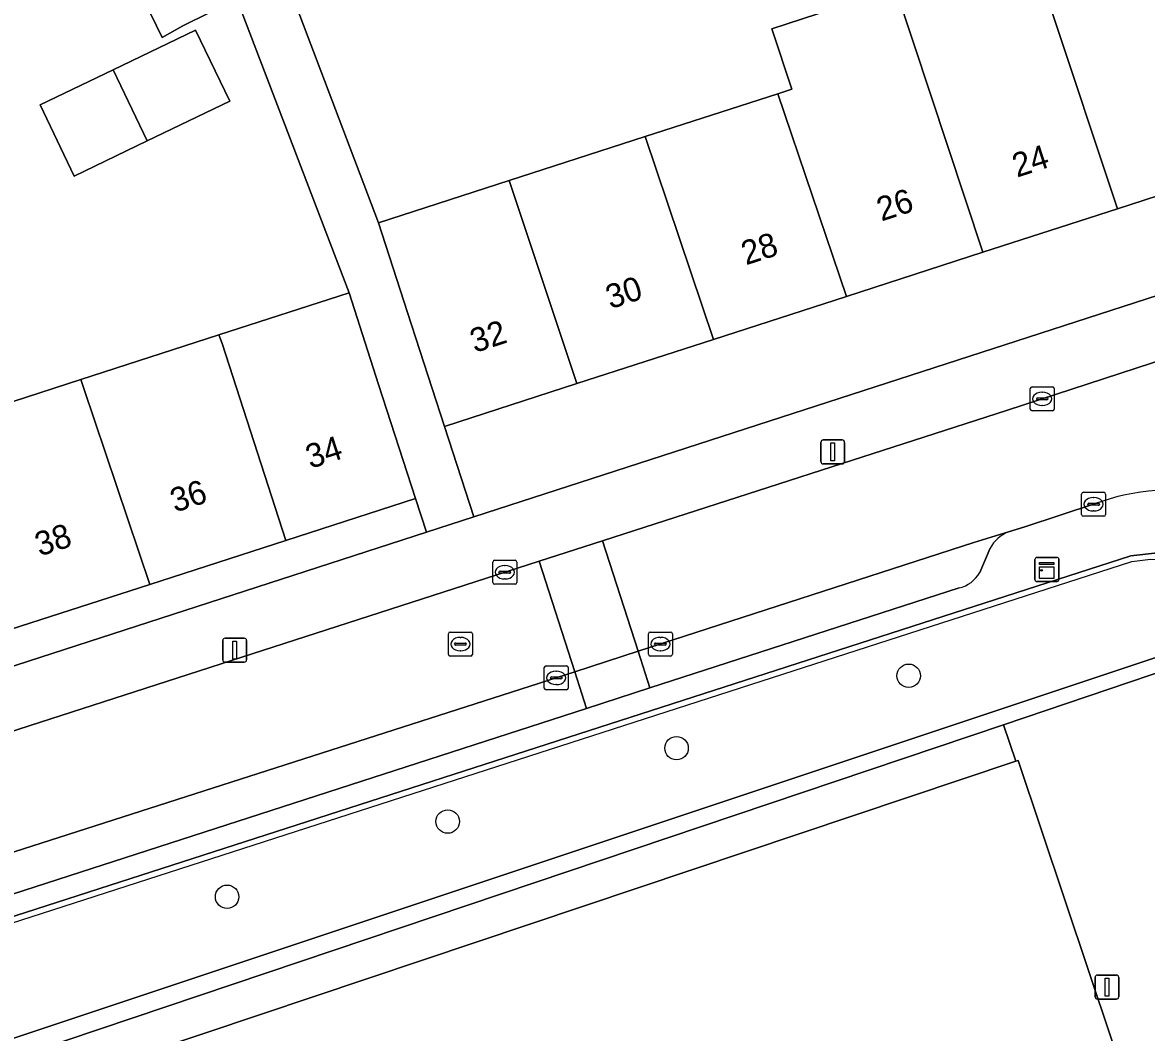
# Model space of a CAD drawing. Extents: x 158086 to 159499, y 382904 to 383981.
# Drawn here: x 159267.26 to 159314.14, y 383250.13 to 383292.26 of the extents above; entities that cross this region are included whole.
import ezdxf

# ---------------------------------------------------------------- set-up
doc = ezdxf.new("R2010")
doc.units = 0
for name, color, linetype in [('IMGEO_Boom', 7, 'Continuous'), ('IMGEO_Erf', 7, 'Continuous'), ('IMGEO_Groenvoorziening', 7, 'Continuous'), ('IMGEO_Haag', 7, 'Continuous'), ('IMGEO_Hek', 7, 'Continuous'), ('IMGEO_Kast', 7, 'Continuous'), ('IMGEO_Kolk', 7, 'Continuous'), ('IMGEO_Lichtmast', 7, 'Continuous'), ('IMGEO_Pand', 7, 'Continuous'), ('IMGEO_Pand_nummerreeks', 7, 'Continuous'), ('IMGEO_Parkeervlak_halfverhard', 7, 'Continuous'), ('IMGEO_Parkeervlak_open', 7, 'Continuous'), ('IMGEO_Rijbaan_lokaal_open', 7, 'Continuous'), ('IMGEO_Rioolput', 7, 'Continuous'), ('IMGEO_Terreindeel_halfverhard', 7, 'Continuous'), ('IMGEO_Voetpad_open', 7, 'Continuous')]:
    doc.layers.add(name, color=color, linetype=linetype)

msp = doc.modelspace()

# ---------------------------------------------------------------- linework, layer by layer
at = {"layer": 'IMGEO_Boom'}
for centre in [(159304.221, 383265.012), (159294.539, 383261.992), (159284.996, 383258.932), (159275.795, 383255.794)]:
    msp.add_circle(centre, 0.489, dxfattribs=at)
at = {"layer": 'IMGEO_Erf'}
for points in [[(159263.992, 383275.519), (159269.692, 383277.364), (159275.446, 383279.225), (159280.881, 383280.984), (159276.195, 383293.248), (159273.948, 383292.113), (159273.088, 383291.637), (159265.984, 383306.235)], [(159278.371, 383293.765), (159282.113, 383283.902), (159287.558, 383285.663), (159293.236, 383287.5), (159298.758, 383289.287), (159299.35, 383289.478), (159298.52, 383291.986), (159303.671, 383293.69)]]:
    msp.add_lwpolyline(points, dxfattribs=at)
for points in [[(159271.039, 383290.282), (159274.484, 383291.936), (159275.909, 383288.97), (159272.465, 383287.315), (159269.42, 383285.852), (159267.995, 383288.819)], [(159329.898, 383285.828), (159330.082, 383290.039), (159324.272, 383288.16), (159318.572, 383286.316), (159312.925, 383284.489), (159307.317, 383282.674), (159301.626, 383280.833), (159296.075, 383279.038), (159290.375, 383277.194), (159284.861, 383275.41), (159286.084, 383271.635)], [(159284.112, 383270.996), (159283.655, 383272.406), (159278.252, 383270.658), (159272.575, 383268.822), (159266.742, 383266.934), (159261.363, 383265.194), (159255.673, 383263.354), (159249.893, 383261.484), (159244.405, 383259.708), (159238.472, 383257.789), (159238.934, 383256.362), (159240.777, 383256.959)]]:
    msp.add_lwpolyline(points, close=True, dxfattribs=at)
at = {"layer": 'IMGEO_Groenvoorziening'}
msp.add_lwpolyline([(159327.075, 383264.915), (159317.772, 383269.588), (159316.769, 383269.919), (159314.6, 383270.14), (159313.481, 383270.019), (159255.652, 383251.355), (159256.477, 383248.651), (159255.437, 383248.302), (159256.152, 383246.381), (159267.197, 383250), (159319.537, 383267.443)], dxfattribs=at)
msp.add_lwpolyline([(159308.172, 383262.959), (159319.588, 383266.829), (159322.621, 383265.984), (159328.179, 383259.977), (159328.916, 383258.395), (159338.16, 383229.441), (159338.68, 383229.51), (159339.35, 383229.765), (159329.984, 383258.795), (159328.691, 383260.326), (159322.843, 383266.52), (159319.537, 383267.443), (159267.197, 383250), (159256.152, 383246.381), (159256.457, 383245.56)], close=True, dxfattribs=at)
at = {"layer": 'IMGEO_Haag'}
msp.add_lwpolyline([(159322.843, 383266.52), (159319.537, 383267.443), (159267.197, 383250), (159256.152, 383246.381), (159256.457, 383245.56), (159308.172, 383262.959), (159319.588, 383266.829), (159322.621, 383265.984), (159328.179, 383259.977), (159328.916, 383258.395), (159338.16, 383229.441), (159338.68, 383229.51), (159339.35, 383229.765), (159329.984, 383258.795), (159328.691, 383260.326)], close=True, dxfattribs=at)
at = {"layer": 'IMGEO_Hek'}
msp.add_lwpolyline([(159249.121, 383248.988), (159255.724, 383251.119), (159313.53, 383269.774), (159314.311, 383269.872), (159315.882, 383269.821), (159316.654, 383269.672), (159317.773, 383269.301), (159322.932, 383266.714)], dxfattribs=at)
at = {"layer": 'IMGEO_Kast'}
for p, q in [((159309.486, 383269.02), (159309.486, 383269.861)), ((159309.486, 383269.861), (159309.486, 383269.02)), ((159309.561, 383269.945), (159310.402, 383269.945)), ((159310.402, 383269.945), (159309.561, 383269.945)), ((159310.486, 383269.87), (159310.486, 383269.029)), ((159310.486, 383269.029), (159310.486, 383269.87)), ((159310.411, 383268.945), (159309.57, 383268.945)), ((159309.57, 383268.945), (159310.411, 383268.945))]:
    msp.add_line(p, q, dxfattribs=at)
for points in [[(159309.681, 383269.735), (159310.281, 383269.735), (159310.281, 383269.65), (159309.681, 383269.65), (159309.681, 383269.735)], [(159309.681, 383269.56), (159310.281, 383269.56), (159310.281, 383269.071), (159309.681, 383269.071), (159309.681, 383269.56)]]:
    msp.add_lwpolyline(points, dxfattribs=at)
msp.add_circle((159309.765, 383269.409), 0.0377, dxfattribs=at)
for centre, start, end in [((159309.564, 383269.867), 92.4484, 184.2845), ((159309.564, 383269.867), 92.4484, 184.2845), ((159310.408, 383269.867), 2.4484, 94.2845), ((159310.408, 383269.867), 2.4484, 94.2845), ((159309.564, 383269.023), 182.4484, 274.2845), ((159309.564, 383269.023), 182.4484, 274.2845), ((159310.408, 383269.023), 272.4484, 4.2845), ((159310.408, 383269.023), 272.4484, 4.2845)]:
    msp.add_arc(centre, 0.0779, start, end, dxfattribs=at)
at = {"layer": 'IMGEO_Kolk'}
for p, q in [((159309.289, 383276.135), (159309.289, 383276.987)), ((159309.364, 383277.061), (159310.216, 383277.061)), ((159310.29, 383276.987), (159310.29, 383276.135)), ((159309.548, 383276.555), (159309.548, 383276.567)), ((159309.986, 383276.518), (159309.588, 383276.518)), ((159309.591, 383276.604), (159309.989, 383276.604)), ((159309.777, 383276.841), (159309.802, 383276.841)), ((159310.032, 383276.567), (159310.032, 383276.555)), ((159310.216, 383276.061), (159309.364, 383276.061)), ((159309.8, 383276.281), (159309.775, 383276.281)), ((159311.432, 383271.739), (159311.432, 383272.591)), ((159311.507, 383272.665), (159312.359, 383272.665)), ((159311.92, 383272.445), (159311.945, 383272.445)), ((159312.433, 383272.591), (159312.433, 383271.739)), ((159311.691, 383272.159), (159311.691, 383272.171)), ((159312.129, 383272.122), (159311.731, 383272.122)), ((159311.734, 383272.208), (159312.132, 383272.208)), ((159311.943, 383271.885), (159311.918, 383271.885)), ((159312.175, 383272.171), (159312.175, 383272.159)), ((159312.359, 383271.665), (159311.507, 383271.665)), ((159286.876, 383268.902), (159286.876, 383269.754)), ((159286.951, 383269.828), (159287.803, 383269.828)), ((159287.364, 383269.608), (159287.389, 383269.608)), ((159287.877, 383269.754), (159287.877, 383268.902)), ((159287.135, 383269.322), (159287.135, 383269.334)), ((159287.573, 383269.285), (159287.175, 383269.285)), ((159287.178, 383269.371), (159287.576, 383269.371)), ((159287.387, 383269.048), (159287.362, 383269.048)), ((159287.619, 383269.334), (159287.619, 383269.322)), ((159287.803, 383268.828), (159286.951, 383268.828)), ((159293.365, 383265.908), (159293.365, 383266.76)), ((159293.44, 383266.834), (159294.292, 383266.834)), ((159294.366, 383266.76), (159294.366, 383265.908)), ((159293.624, 383266.328), (159293.624, 383266.34)), ((159294.062, 383266.291), (159293.664, 383266.291)), ((159293.667, 383266.377), (159294.065, 383266.377)), ((159293.853, 383266.614), (159293.878, 383266.614)), ((159294.108, 383266.34), (159294.108, 383266.328)), ((159294.292, 383265.834), (159293.44, 383265.834)), ((159293.876, 383266.054), (159293.851, 383266.054)), ((159289.022, 383264.498), (159289.022, 383265.35)), ((159289.097, 383265.424), (159289.949, 383265.424)), ((159290.023, 383265.35), (159290.023, 383264.498)), ((159289.281, 383264.918), (159289.281, 383264.93)), ((159289.719, 383264.881), (159289.321, 383264.881)), ((159289.324, 383264.967), (159289.722, 383264.967)), ((159289.51, 383265.204), (159289.535, 383265.204)), ((159289.765, 383264.93), (159289.765, 383264.918)), ((159289.949, 383264.424), (159289.097, 383264.424)), ((159289.533, 383264.644), (159289.508, 383264.644))]:
    msp.add_line(p, q, dxfattribs=at)
for points in [[(159309.289, 383276.135), (159309.289, 383276.987)], [(159309.364, 383277.061), (159310.216, 383277.061)], [(159310.29, 383276.987), (159310.29, 383276.135)], [(159310.216, 383276.061), (159309.364, 383276.061)], [(159311.432, 383271.739), (159311.432, 383272.591)], [(159311.507, 383272.665), (159312.359, 383272.665)], [(159312.433, 383272.591), (159312.433, 383271.739)], [(159312.359, 383271.665), (159311.507, 383271.665)], [(159286.876, 383268.902), (159286.876, 383269.754)], [(159286.951, 383269.828), (159287.803, 383269.828)], [(159287.877, 383269.754), (159287.877, 383268.902)], [(159287.803, 383268.828), (159286.951, 383268.828)], [(159293.365, 383265.908), (159293.365, 383266.76)], [(159293.44, 383266.834), (159294.292, 383266.834)], [(159294.366, 383266.76), (159294.366, 383265.908)], [(159294.292, 383265.834), (159293.44, 383265.834)], [(159289.022, 383264.498), (159289.022, 383265.35)], [(159289.097, 383265.424), (159289.949, 383265.424)], [(159290.023, 383265.35), (159290.023, 383264.498)], [(159289.949, 383264.424), (159289.097, 383264.424)]]:
    msp.add_lwpolyline(points, dxfattribs=at)
for centre, radius, start, end in [((159309.366, 383276.985), 0.0765, 91.552, 178.448), ((159309.366, 383276.985), 0.0765, 91.552, 178.448), ((159310.214, 383276.985), 0.0765, 1.552, 88.448), ((159310.214, 383276.985), 0.0765, 1.552, 88.448), ((159309.588, 383276.564), 0.0403, 85.8775, 175.7526), ((159309.585, 383276.554), 0.0366, 178.938, 274.7102), ((159309.989, 383276.561), 0.043, 264.8664, 352.4533), ((159309.993, 383276.566), 0.0386, 1.7309, 96.639), ((159309.366, 383276.137), 0.0765, 181.552, 268.448), ((159309.366, 383276.137), 0.0765, 181.552, 268.448), ((159310.214, 383276.137), 0.0765, 271.552, 358.448), ((159310.214, 383276.137), 0.0765, 271.552, 358.448), ((159311.509, 383272.589), 0.0765, 91.552, 178.448), ((159311.509, 383272.589), 0.0765, 91.552, 178.448), ((159312.357, 383272.589), 0.0765, 1.552, 88.448), ((159312.357, 383272.589), 0.0765, 1.552, 88.448), ((159311.731, 383272.168), 0.0403, 85.8775, 175.7526), ((159311.728, 383272.158), 0.0366, 178.938, 274.7102), ((159312.132, 383272.165), 0.043, 264.8664, 352.4533), ((159312.136, 383272.17), 0.0386, 1.7309, 96.639), ((159311.509, 383271.741), 0.0765, 181.552, 268.448), ((159311.509, 383271.741), 0.0765, 181.552, 268.448), ((159312.357, 383271.741), 0.0765, 271.552, 358.448), ((159312.357, 383271.741), 0.0765, 271.552, 358.448), ((159286.953, 383269.752), 0.0765, 91.552, 178.448), ((159286.953, 383269.752), 0.0765, 91.552, 178.448), ((159287.801, 383269.752), 0.0765, 1.552, 88.448), ((159287.801, 383269.752), 0.0765, 1.552, 88.448), ((159287.175, 383269.331), 0.0403, 85.8775, 175.7526), ((159287.172, 383269.321), 0.0366, 178.938, 274.7102), ((159287.576, 383269.328), 0.043, 264.8664, 352.4533), ((159287.58, 383269.333), 0.0386, 1.7309, 96.639), ((159286.953, 383268.904), 0.0765, 181.552, 268.448), ((159286.953, 383268.904), 0.0765, 181.552, 268.448), ((159287.801, 383268.904), 0.0765, 271.552, 358.448), ((159287.801, 383268.904), 0.0765, 271.552, 358.448), ((159293.442, 383266.758), 0.0765, 91.552, 178.448), ((159293.442, 383266.758), 0.0765, 91.552, 178.448), ((159294.29, 383266.758), 0.0765, 1.552, 88.448), ((159294.29, 383266.758), 0.0765, 1.552, 88.448), ((159293.664, 383266.337), 0.0403, 85.8775, 175.7526), ((159293.661, 383266.327), 0.0366, 178.938, 274.7102), ((159294.065, 383266.334), 0.043, 264.8664, 352.4533), ((159294.069, 383266.339), 0.0386, 1.7309, 96.639), ((159293.442, 383265.91), 0.0765, 181.552, 268.448), ((159293.442, 383265.91), 0.0765, 181.552, 268.448), ((159294.29, 383265.91), 0.0765, 271.552, 358.448), ((159294.29, 383265.91), 0.0765, 271.552, 358.448), ((159289.099, 383265.348), 0.0765, 91.552, 178.448), ((159289.099, 383265.348), 0.0765, 91.552, 178.448), ((159289.947, 383265.348), 0.0765, 1.552, 88.448), ((159289.947, 383265.348), 0.0765, 1.552, 88.448), ((159289.321, 383264.927), 0.0403, 85.8775, 175.7526), ((159289.318, 383264.917), 0.0366, 178.938, 274.7102), ((159289.722, 383264.924), 0.043, 264.8664, 352.4533), ((159289.726, 383264.929), 0.0386, 1.7309, 96.639), ((159289.099, 383264.5), 0.0765, 181.552, 268.448), ((159289.099, 383264.5), 0.0765, 181.552, 268.448), ((159289.947, 383264.5), 0.0765, 271.552, 358.448), ((159289.947, 383264.5), 0.0765, 271.552, 358.448)]:
    msp.add_arc(centre, radius, start, end, dxfattribs=at)
for centre, major_axis, ratio, start_param, end_param in [((159309.776, 383276.561), (-0.387, 0.002), 0.722429, 4.712389, 7.853982), ((159309.801, 383276.561), (-0.39, 0.002), 0.717154, 1.570796, 4.712389), ((159311.919, 383272.165), (-0.387, 0.002), 0.722429, 4.712389, 7.853982), ((159311.944, 383272.165), (-0.39, 0.002), 0.717154, 1.570796, 4.712389), ((159287.363, 383269.328), (-0.387, 0.002), 0.722429, 4.712389, 7.853982), ((159287.388, 383269.328), (-0.39, 0.002), 0.717154, 1.570796, 4.712389), ((159293.852, 383266.334), (-0.387, 0.002), 0.722429, 4.712389, 7.853982), ((159293.877, 383266.334), (-0.39, 0.002), 0.717154, 1.570796, 4.712389), ((159289.509, 383264.924), (-0.387, 0.002), 0.722429, 4.712389, 7.853982), ((159289.534, 383264.924), (-0.39, 0.002), 0.717154, 1.570796, 4.712389)]:
    msp.add_ellipse(centre, major_axis=major_axis, ratio=ratio, start_param=start_param, end_param=end_param, dxfattribs=at)
at = {"layer": 'IMGEO_Lichtmast'}
for p, q in [((159300.559, 383273.946), (159300.559, 383274.746)), ((159300.559, 383274.746), (159300.559, 383273.946)), ((159300.659, 383274.846), (159301.449, 383274.846)), ((159301.449, 383274.846), (159300.659, 383274.846)), ((159301.549, 383274.746), (159301.549, 383273.946)), ((159301.549, 383273.946), (159301.549, 383274.746)), ((159301.449, 383273.846), (159300.659, 383273.846)), ((159300.659, 383273.846), (159301.449, 383273.846)), ((159275.616, 383265.68), (159275.616, 383266.48)), ((159275.616, 383266.48), (159275.616, 383265.68)), ((159275.716, 383266.58), (159276.506, 383266.58)), ((159276.506, 383266.58), (159275.716, 383266.58)), ((159276.606, 383266.48), (159276.606, 383265.68)), ((159276.606, 383265.68), (159276.606, 383266.48)), ((159276.506, 383265.58), (159275.716, 383265.58)), ((159275.716, 383265.58), (159276.506, 383265.58)), ((159311.992, 383251.626), (159311.992, 383252.426)), ((159311.992, 383252.426), (159311.992, 383251.626)), ((159312.092, 383252.526), (159312.882, 383252.526)), ((159312.882, 383252.526), (159312.092, 383252.526)), ((159312.982, 383252.426), (159312.982, 383251.626)), ((159312.982, 383251.626), (159312.982, 383252.426)), ((159312.882, 383251.526), (159312.092, 383251.526)), ((159312.092, 383251.526), (159312.882, 383251.526))]:
    msp.add_line(p, q, dxfattribs=at)
for points in [[(159300.979, 383274.721), (159301.129, 383274.721), (159301.129, 383273.971), (159300.979, 383273.971), (159300.979, 383274.721)], [(159276.036, 383266.455), (159276.186, 383266.455), (159276.186, 383265.705), (159276.036, 383265.705), (159276.036, 383266.455)], [(159312.412, 383252.401), (159312.562, 383252.401), (159312.562, 383251.651), (159312.412, 383251.651), (159312.412, 383252.401)]]:
    msp.add_lwpolyline(points, dxfattribs=at)
for centre, start, end in [((159300.659, 383274.746), 90, 180), ((159300.659, 383274.746), 90, 180), ((159301.449, 383274.746), 0, 90), ((159301.449, 383274.746), 360, 90), ((159300.659, 383273.946), 180, 270), ((159300.659, 383273.946), 180, 270), ((159301.449, 383273.946), 270, 0), ((159301.449, 383273.946), 270, 0), ((159275.716, 383266.48), 90, 180), ((159275.716, 383266.48), 90, 180), ((159276.506, 383266.48), 0, 90), ((159276.506, 383266.48), 360, 90), ((159275.716, 383265.68), 180, 270), ((159275.716, 383265.68), 180, 270), ((159276.506, 383265.68), 270, 0), ((159276.506, 383265.68), 270, 0), ((159312.092, 383252.426), 90, 180), ((159312.092, 383252.426), 90, 180), ((159312.882, 383252.426), 0, 90), ((159312.882, 383252.426), 360, 90), ((159312.092, 383251.626), 180, 270), ((159312.092, 383251.626), 180, 270), ((159312.882, 383251.626), 270, 0), ((159312.882, 383251.626), 270, 0)]:
    msp.add_arc(centre, 0.1, start, end, dxfattribs=at)
at = {"layer": 'IMGEO_Pand'}
for points in [[(159310.112, 383292.96), (159309.254, 383295.544), (159303.671, 383293.69), (159307.317, 383282.674), (159312.925, 383284.489)], [(159310.112, 383292.96), (159312.925, 383284.489), (159318.572, 383286.316), (159315.63, 383294.745)], [(159301.626, 383280.833), (159307.317, 383282.674), (159303.671, 383293.69), (159298.52, 383291.986), (159299.35, 383289.478), (159298.758, 383289.287)], [(159271.039, 383290.282), (159272.465, 383287.315), (159275.909, 383288.97), (159274.484, 383291.936)], [(159271.039, 383290.282), (159267.995, 383288.819), (159269.42, 383285.852), (159272.465, 383287.315)], [(159301.626, 383280.833), (159298.758, 383289.287), (159293.236, 383287.5), (159296.075, 383279.038)], [(159287.558, 383285.663), (159290.375, 383277.194), (159296.075, 383279.038), (159293.236, 383287.5)], [(159287.558, 383285.663), (159282.113, 383283.902), (159283.321, 383280.168), (159284.861, 383275.41), (159290.375, 383277.194)], [(159278.252, 383270.658), (159283.655, 383272.406), (159282.116, 383277.164), (159280.881, 383280.984), (159275.446, 383279.225), (159275.587, 383278.862)], [(159278.252, 383270.658), (159275.587, 383278.862), (159275.446, 383279.225), (159269.692, 383277.364), (159269.823, 383276.997), (159272.575, 383268.822)], [(159263.992, 383275.519), (159264.119, 383275.153), (159266.742, 383266.934), (159272.575, 383268.822), (159269.823, 383276.997), (159269.692, 383277.364)]]:
    msp.add_lwpolyline(points, close=True, dxfattribs=at)
at = {"layer": 'IMGEO_Parkeervlak_halfverhard'}
msp.add_lwpolyline([(159328.916, 383258.395), (159328.179, 383259.977), (159322.621, 383265.984), (159319.588, 383266.829), (159308.172, 383262.959), (159308.694, 383261.448), (159308.784, 383261.478), (159320.511, 383226.489), (159321.285, 383224.179), (159321.382, 383223.84), (159322.405, 383224.184), (159324.106, 383224.752), (159338.16, 383229.441)], close=True, dxfattribs=at)
at = {"layer": 'IMGEO_Parkeervlak_open'}
for points in [[(159308.377, 383271.009), (159306.932, 383270.575), (159292.933, 383266.032), (159293.426, 383264.503), (159306.324, 383268.673)], [(159307.187, 383269.316), (159307.621, 383270.332)], [(159290.791, 383263.651), (159290.299, 383265.177), (159247.28, 383251.375), (159247.084, 383251.312)], [(159250.409, 383250.598), (159290.791, 383263.651)]]:
    msp.add_lwpolyline(points, dxfattribs=at)
msp.add_lwpolyline([(159292.933, 383266.032), (159290.299, 383265.177), (159290.791, 383263.651), (159293.426, 383264.503)], close=True, dxfattribs=at)
for centre, radius, start, end in [((159308.942, 383269.618), 1.501, 112.0929, 151.5962), ((159306.005, 383270.002), 1.367, 283.5029, 329.8749)]:
    msp.add_arc(centre, radius, start, end, dxfattribs=at)
at = {"layer": 'IMGEO_Rijbaan_lokaal_open'}
for points in [[(159336.651, 383264.853), (159331.626, 383280.153), (159331.273, 383280.473), (159328.428, 383282.024), (159328.053, 383282.229), (159327.671, 383282.437), (159326.447, 383282.002), (159308.343, 383276.088), (159291.447, 383270.64), (159292.933, 383266.032), (159306.932, 383270.575), (159308.377, 383271.009), (159309.065, 383271.216), (159312.009, 383272.191)], [(159290.299, 383265.177), (159288.811, 383269.79), (159248.03, 383256.628), (159244.056, 383255.284), (159243.315, 383254.908), (159242.643, 383254.42), (159242.11, 383253.798), (159241.895, 383253.546), (159241.578, 383253.174), (159241.039, 383252.786), (159240.455, 383252.468), (159239.749, 383252.158), (159238.931, 383251.896), (159233.066, 383250), (159218.421, 383245.266), (159219.89, 383240.731), (159241.155, 383247.653)], [(159247.084, 383251.312), (159247.28, 383251.375), (159290.299, 383265.177)]]:
    msp.add_lwpolyline(points, dxfattribs=at)
msp.add_lwpolyline([(159288.811, 383269.79), (159290.299, 383265.177), (159292.933, 383266.032), (159291.447, 383270.64)], close=True, dxfattribs=at)
msp.add_arc((159315.128, 383263.827), 8.927, 77.123, 110.4485, dxfattribs=at)
at = {"layer": 'IMGEO_Rioolput'}
for p, q in [((159285.027, 383265.905), (159285.027, 383266.757)), ((159285.102, 383266.831), (159285.954, 383266.831)), ((159286.028, 383266.757), (159286.028, 383265.905)), ((159285.286, 383266.325), (159285.286, 383266.337)), ((159285.724, 383266.288), (159285.326, 383266.288)), ((159285.329, 383266.374), (159285.727, 383266.374)), ((159285.515, 383266.611), (159285.54, 383266.611)), ((159285.77, 383266.337), (159285.77, 383266.325)), ((159285.954, 383265.831), (159285.102, 383265.831)), ((159285.538, 383266.051), (159285.513, 383266.051))]:
    msp.add_line(p, q, dxfattribs=at)
for points in [[(159285.027, 383265.905), (159285.027, 383266.757)], [(159285.102, 383266.831), (159285.954, 383266.831)], [(159286.028, 383266.757), (159286.028, 383265.905)], [(159285.954, 383265.831), (159285.102, 383265.831)]]:
    msp.add_lwpolyline(points, dxfattribs=at)
for centre, radius, start, end in [((159285.104, 383266.755), 0.0765, 91.552, 178.448), ((159285.104, 383266.755), 0.0765, 91.552, 178.448), ((159285.952, 383266.755), 0.0765, 1.552, 88.448), ((159285.952, 383266.755), 0.0765, 1.552, 88.448), ((159285.326, 383266.334), 0.0403, 85.8775, 175.7526), ((159285.323, 383266.324), 0.0366, 178.938, 274.7102), ((159285.727, 383266.331), 0.043, 264.8664, 352.4533), ((159285.731, 383266.336), 0.0386, 1.7309, 96.639), ((159285.104, 383265.907), 0.0765, 181.552, 268.448), ((159285.104, 383265.907), 0.0765, 181.552, 268.448), ((159285.952, 383265.907), 0.0765, 271.552, 358.448), ((159285.952, 383265.907), 0.0765, 271.552, 358.448)]:
    msp.add_arc(centre, radius, start, end, dxfattribs=at)
for centre, major_axis, ratio, start_param, end_param in [((159285.514, 383266.331), (-0.387, 0.002), 0.722429, 4.712389, 7.853982), ((159285.539, 383266.331), (-0.39, 0.002), 0.717154, 1.570796, 4.712389)]:
    msp.add_ellipse(centre, major_axis=major_axis, ratio=ratio, start_param=start_param, end_param=end_param, dxfattribs=at)
at = {"layer": 'IMGEO_Terreindeel_halfverhard'}
msp.add_lwpolyline([(159268.754, 383209.191), (159320.511, 383226.489), (159308.784, 383261.478), (159308.694, 383261.448), (159256.869, 383244.073), (159259.57, 383236.279), (159259.861, 383236.378), (159262.891, 383227.459), (159263.695, 383225.092), (159266.688, 383216.282), (159266.396, 383216.183)], close=True, dxfattribs=at)
at = {"layer": 'IMGEO_Voetpad_open'}
for points in [[(159265.984, 383306.235), (159273.088, 383291.637), (159273.948, 383292.113), (159276.195, 383293.248), (159280.881, 383280.984), (159282.116, 383277.164), (159283.655, 383272.406), (159284.112, 383270.996), (159286.084, 383271.635), (159284.861, 383275.41), (159283.321, 383280.168), (159282.113, 383283.902), (159278.371, 383293.765)], [(159312.009, 383272.191), (159309.065, 383271.216), (159308.377, 383271.009)], [(159244.359, 383249.731), (159243.589, 383249.005), (159243.861, 383247.549), (159247.514, 383248.728), (159249.05, 383249.224), (159251.454, 383250), (159255.652, 383251.355), (159313.481, 383270.019)], [(159307.621, 383270.332), (159307.187, 383269.316)], [(159313.481, 383270.019), (159314.6, 383270.14), (159316.769, 383269.919), (159317.772, 383269.588), (159327.075, 383264.915)], [(159306.324, 383268.673), (159293.426, 383264.503), (159290.791, 383263.651), (159250.409, 383250.598)]]:
    msp.add_lwpolyline(points, dxfattribs=at)
for points in [[(159288.811, 383269.79), (159291.447, 383270.64), (159308.343, 383276.088), (159326.447, 383282.002), (159327.671, 383282.437), (159328.053, 383282.229), (159329.898, 383285.828), (159286.084, 383271.635), (159284.112, 383270.996), (159240.777, 383256.959), (159241.895, 383253.546), (159242.11, 383253.798), (159242.643, 383254.42), (159243.315, 383254.908), (159244.056, 383255.284), (159248.03, 383256.628)], [(159308.694, 383261.448), (159308.172, 383262.959), (159256.457, 383245.56), (159256.152, 383246.381), (159255.437, 383248.302), (159249.859, 383246.522), (159248.378, 383246.08), (159242.38, 383244.186), (159241.791, 383244), (159242.326, 383242.253), (159242.963, 383242.456), (159243.474, 383242.619), (159251.507, 383245.179), (159252.674, 383245.551), (159252.864, 383245.616), (159256.213, 383235.771), (159257.254, 383236.126), (159257.444, 383236.191), (159257.637, 383235.621), (159259.57, 383236.279), (159256.869, 383244.073)]]:
    msp.add_lwpolyline(points, close=True, dxfattribs=at)
for centre, radius, start, end in [((159315.128, 383263.827), 8.927, 77.123, 110.4485), ((159308.942, 383269.618), 1.501, 112.0929, 151.5962), ((159306.005, 383270.002), 1.367, 283.5029, 329.8749)]:
    msp.add_arc(centre, radius, start, end, dxfattribs=at)

# ---------------------------------------------------------------- texts
at = {"layer": 'IMGEO_Pand_nummerreeks'}
for s, rotation, p in [('24', 17.9264, (159308.736, 383285.783)), ('26', 17.9264, (159303.084, 383283.954)), ('28', 17.9264, (159297.434, 383282.126)), ('30', 17.9264, (159291.781, 383280.297)), ('32', 17.9264, (159286.123, 383278.468)), ('34', 17.9267, (159279.269, 383273.637)), ('36', 17.9267, (159273.622, 383271.81)), ('38', 17.9267, (159267.977, 383269.982))]:
    msp.add_text(s, height=1, rotation=rotation, dxfattribs=at).set_placement(p)

doc.saveas('drawing.dxf')
